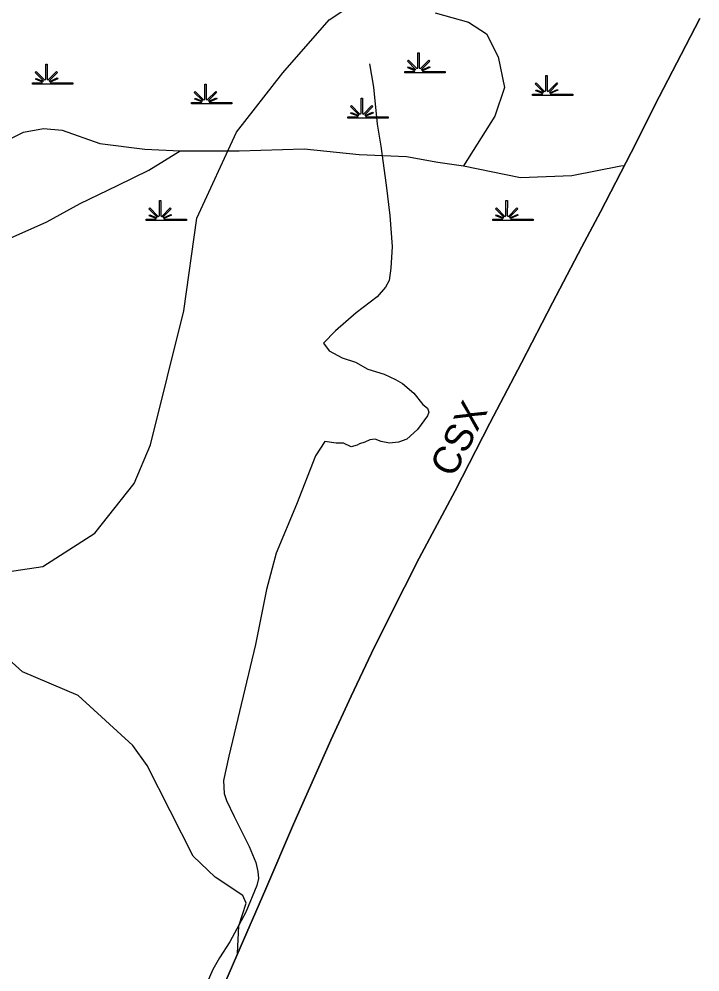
# Model space of a CAD drawing. Extents: x 2220236 to 2384410, y 720751 to 894131.
# Drawn here: x 2370098 to 2373774, y 842113 to 847261 of the extents above; entities that cross this region are included whole.
import ezdxf

# ---------------------------------------------------------------- set-up
doc = ezdxf.new("R2010")
doc.units = 0
for name, color, linetype in [('Exist Boundary Political CountyLine', 7, 'Continuous'), ('Exist Hydrographic Creek Single Shore', 7, 'Continuous'), ('Exist Hydrographic Misc Water Feature', 7, 'Continuous'), ('Exist Hydrographic Swamp CELL', 7, 'Continuous'), ('Exist Railroad Mainline', 7, 'Continuous'), ('Exist Railroad Mainline Label', 7, 'Continuous'), ('Exist Road Non-System Type 51', 7, 'Continuous')]:
    doc.layers.add(name, color=color, linetype=linetype)

msp = doc.modelspace()

# ---------------------------------------------------------------- linework, layer by layer
at = {"layer": 'Exist Boundary Political CountyLine'}
msp.add_lwpolyline([(2373774.1, 847264.3), (2373673.5, 847070.5), (2373554.8, 846841.5), (2373402, 846540.3), (2373236.8, 846219.2), (2373137.1, 846030.1), (2372977.6, 845728), (2372811.4, 845404), (2372639.6, 845078.1), (2372452.5, 844712.3), (2372257.9, 844348.4), (2372099.3, 844035.8), (2372000.6, 843834.4), (2371891.4, 843603.5), (2371781.3, 843366), (2371702.5, 843186.4), (2371579, 842910.9), (2371430, 842562.2), (2371273.3, 842202.1), (2371148.9, 841916.1)], dxfattribs=at)
at = {"layer": 'Exist Hydrographic Creek Single Shore'}
for points in [[(2372344.4, 847295.3), (2372525.1, 847243.8), (2372621, 847181.8), (2372685.4, 847057.7), (2372718.1, 846892.2), (2372665.9, 846736.9), (2372497.6, 846467.6)], [(2369924.5, 846553.5), (2370121.2, 846650.7), (2370230.5, 846670.1), (2370331.1, 846661.5), (2370533.2, 846589.3), (2370777.5, 846558.6), (2370968.6, 846548.5), (2371287.1, 846548.9), (2371637.3, 846559.6), (2371934.7, 846529), (2372189.5, 846518.9), (2372359.5, 846488.1), (2372497.6, 846467.6)], [(2368921.6, 846256.1), (2369271.3, 846202.1), (2369431.8, 846142.9), (2369589.4, 846032), (2369747.3, 845999.3), (2370016.8, 846063.6), (2370247.5, 846165.6), (2370427.2, 846265.3), (2370630, 846361.7), (2370799.4, 846444.7), (2370968.6, 846548.5)], [(2372497.6, 846467.6), (2372805.8, 846405.9), (2373081.7, 846416.6), (2373346.8, 846468.6), (2373365.5, 846469.5)]]:
    msp.add_lwpolyline(points, dxfattribs=at)
at = {"layer": 'Exist Hydrographic Misc Water Feature'}
for points in [[(2370807.9, 844961.5), (2370986.8, 845685.3), (2371058.3, 846185.1), (2371272.4, 846649.3), (2371522.1, 846970.8), (2371772.3, 847256.4), (2372200.7, 847542.1), (2372593.5, 847684.9), (2372956.5, 847703)], [(2371278, 842213), (2371284.1, 842361.6), (2371324.1, 842484.7), (2371307, 842526.6), (2371155.9, 842625.5), (2371038, 842738.8), (2370789.9, 843227.6), (2370713, 843336.1), (2370417.9, 843606.3), (2370116.9, 843735.1), (2369905.9, 843923.4), (2369795, 844106), (2369802, 844181.8), (2369876, 844250.5), (2370226, 844304.2), (2370506.9, 844483.1), (2370720, 844751.1), (2370807.9, 844961.5)]]:
    msp.add_lwpolyline(points, dxfattribs=at)
at = {"layer": 'Exist Hydrographic Swamp CELL'}
for points in [[(2372180.5, 846978.6), (2372233.1, 846978.7), (2372235.1, 846982.3), (2372196.9, 846997.1), (2372199.8, 847002.3), (2372237.5, 846986.6), (2372239.1, 846989.5), (2372194.7, 847034), (2372199.8, 847039.1), (2372245.1, 846993.6), (2372251.4, 846996), (2372251.4, 847079.1), (2372258.7, 847079.1), (2372258.6, 846996), (2372265, 846993.6), (2372310.3, 847039.1), (2372315.4, 847034), (2372271, 846989.5), (2372273, 846985.9), (2372313.9, 847004.5), (2372316.3, 846999.4), (2372275.3, 846981.6), (2372277, 846978.7), (2372398, 846978.6), (2372398, 846971.5), (2372180.5, 846971.5)], [(2370170.7, 846917.2), (2370223.3, 846917.3), (2370225.3, 846920.9), (2370187.1, 846935.7), (2370190, 846940.9), (2370227.7, 846925.2), (2370229.3, 846928), (2370184.9, 846972.6), (2370190, 846977.7), (2370235.3, 846932.2), (2370241.6, 846934.6), (2370241.6, 847017.7), (2370248.9, 847017.7), (2370248.8, 846934.6), (2370255.2, 846932.2), (2370300.5, 846977.7), (2370305.6, 846972.6), (2370261.2, 846928), (2370263.2, 846924.4), (2370304.1, 846943), (2370306.5, 846938), (2370265.5, 846920.2), (2370267.2, 846917.3), (2370388.2, 846917.2), (2370388.2, 846910.1), (2370170.7, 846910.1)], [(2372870.9, 846855.8), (2372923.5, 846855.8), (2372925.5, 846859.4), (2372887.3, 846874.3), (2372890.2, 846879.5), (2372927.9, 846863.7), (2372929.5, 846866.6), (2372885.1, 846911.2), (2372890.2, 846916.3), (2372935.5, 846870.8), (2372941.8, 846873.2), (2372941.8, 846956.3), (2372949, 846956.3), (2372949, 846873.2), (2372955.4, 846870.8), (2373000.7, 846916.3), (2373005.8, 846911.2), (2372961.4, 846866.6), (2372963.4, 846863), (2373004.3, 846881.6), (2373006.7, 846876.6), (2372965.7, 846858.8), (2372967.3, 846855.8), (2373088.4, 846855.8), (2373088.4, 846848.7), (2372870.9, 846848.7)], [(2371029.8, 846809.7), (2371082.5, 846809.8), (2371084.5, 846813.4), (2371046.2, 846828.2), (2371049.1, 846833.4), (2371086.8, 846817.7), (2371088.4, 846820.5), (2371044, 846865.1), (2371049.1, 846870.2), (2371094.4, 846824.7), (2371100.8, 846827.1), (2371100.8, 846910.2), (2371108, 846910.2), (2371108, 846827.1), (2371114.3, 846824.7), (2371159.6, 846870.2), (2371164.8, 846865.1), (2371120.3, 846820.5), (2371122.3, 846816.9), (2371163.2, 846835.5), (2371165.7, 846830.5), (2371124.7, 846812.7), (2371126.3, 846809.8), (2371247.3, 846809.7), (2371247.3, 846802.6), (2371029.8, 846802.6)], [(2371873.6, 846732.9), (2371926.3, 846733), (2371928.3, 846736.6), (2371890, 846751.4), (2371892.9, 846756.6), (2371930.7, 846740.9), (2371932.3, 846743.7), (2371887.8, 846788.3), (2371893, 846793.4), (2371938.2, 846747.9), (2371944.6, 846750.3), (2371944.6, 846833.4), (2371951.8, 846833.4), (2371951.8, 846750.3), (2371958.1, 846747.9), (2372003.4, 846793.4), (2372008.6, 846788.3), (2371964.1, 846743.7), (2371966.1, 846740.1), (2372007, 846758.8), (2372009.5, 846753.7), (2371968.5, 846735.9), (2371970.1, 846733), (2372091.2, 846732.9), (2372091.2, 846725.8), (2371873.6, 846725.8)], [(2370784.4, 846180.1), (2370837, 846180.1), (2370839, 846183.7), (2370800.7, 846198.6), (2370803.6, 846203.8), (2370841.4, 846188), (2370843, 846190.9), (2370798.5, 846235.4), (2370803.7, 846240.6), (2370849, 846195.1), (2370855.3, 846197.5), (2370855.3, 846280.6), (2370862.5, 846280.6), (2370862.5, 846197.5), (2370868.8, 846195.1), (2370914.2, 846240.6), (2370919.3, 846235.4), (2370874.9, 846190.9), (2370876.9, 846187.3), (2370917.7, 846205.9), (2370920.2, 846200.9), (2370879.2, 846183.1), (2370880.8, 846180.1), (2371001.9, 846180.1), (2371001.9, 846173), (2370784.4, 846173)], [(2372656.1, 846180.1), (2372708.7, 846180.1), (2372710.7, 846183.7), (2372672.5, 846198.6), (2372675.4, 846203.8), (2372713.1, 846188), (2372714.7, 846190.9), (2372670.3, 846235.4), (2372675.4, 846240.6), (2372720.7, 846195.1), (2372727, 846197.5), (2372727, 846280.6), (2372734.3, 846280.6), (2372734.2, 846197.5), (2372740.6, 846195.1), (2372785.9, 846240.6), (2372791, 846235.4), (2372746.6, 846190.9), (2372748.6, 846187.3), (2372789.5, 846205.9), (2372791.9, 846200.9), (2372750.9, 846183.1), (2372752.6, 846180.1), (2372873.6, 846180.1), (2372873.6, 846173), (2372656.1, 846173)]]:
    msp.add_lwpolyline(points, close=True, dxfattribs=at)
at = {"layer": 'Exist Railroad Mainline'}
msp.add_lwpolyline([(2371148.9, 841916.1), (2371273.3, 842202.1), (2371430, 842562.2), (2371579, 842910.9), (2371702.5, 843186.4), (2371781.3, 843366), (2371891.4, 843603.5), (2372000.6, 843834.4), (2372099.3, 844035.8), (2372257.9, 844348.4), (2372452.5, 844712.3), (2372639.6, 845078.1), (2372811.4, 845404), (2372977.6, 845728), (2373137.1, 846030.1), (2373236.8, 846219.2), (2373402, 846540.3), (2373554.8, 846841.5), (2373673.5, 847070.5), (2373774.1, 847264.3)], dxfattribs=at)
at = {"layer": 'Exist Road Non-System Type 51'}
msp.add_lwpolyline([(2371990.6, 847019.9), (2372011, 846893.5), (2372031.4, 846693.6), (2372051.7, 846575.4), (2372080.3, 846363.3), (2372100.7, 846200.2), (2372112.9, 846033), (2372104.7, 845914.8), (2372096.6, 845849.5), (2372076.2, 845812.8), (2372031.4, 845759.8), (2371917.3, 845674.2), (2371807.2, 845576.3), (2371742, 845511), (2371772.6, 845468.2), (2371841.9, 845431.5), (2371915.2, 845407.1), (2371980.4, 845370.4), (2372070.1, 845341.8), (2372131.2, 845313.3), (2372167.9, 845292.9), (2372229, 845239.9), (2372277.9, 845178.7), (2372302.4, 845158.3), (2372310.5, 845137.9), (2372302.4, 845117.5), (2372249.4, 845044.1), (2372192.3, 844991.1), (2372147.5, 844974.8), (2372098.6, 844970.7), (2372053.8, 844978.9), (2372021.2, 844991.1), (2371992.7, 844987), (2371964.1, 844974.8), (2371935.6, 844966.6), (2371923.4, 844958.5), (2371890.8, 844950.3), (2371850, 844970.7), (2371809.3, 844970.7), (2371748.1, 844978.9), (2371699.2, 844901.4), (2371595.3, 844638.4), (2371485.3, 844375.3), (2371434.2, 844178.8), (2371374.4, 843881.5), (2371230.8, 843278.7), (2371200.9, 843147), (2371204.9, 843077.2), (2371217.8, 843038.3), (2371259.7, 842952.4), (2371339.5, 842790.8), (2371375.4, 842705), (2371387.4, 842655.1), (2371391.4, 842617.1), (2371381.4, 842579.2), (2371321.6, 842435.5), (2371235.8, 842275.9), (2371179.9, 842190), (2371144, 842126.2), (2371102.2, 842030.4)], dxfattribs=at)

# ---------------------------------------------------------------- texts
at = {"layer": 'Exist Railroad Mainline Label'}
msp.add_text('CSX', height=150, rotation=62.9887, dxfattribs=at).set_placement((2372443.8, 844777.9))

doc.saveas('drawing.dxf')
